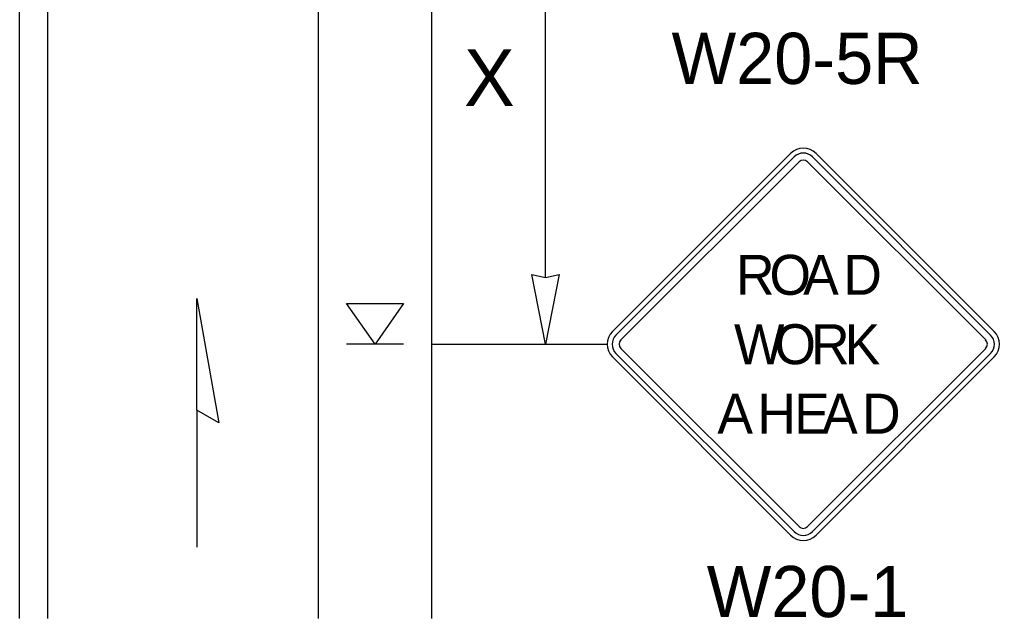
# Model space of a CAD drawing. Extents: x 99958 to 100176, y 99935 to 100011.
# Drawn here: x 100043.652 to 100045.03, y 99971.906 to 99972.748 of the extents above; entities that cross this region are included whole.
import ezdxf

# ---------------------------------------------------------------- set-up
doc = ezdxf.new("R2010")
doc.units = 0
for name, color, linetype in [('RD_ED_ShoulderPavedEdge', 7, 'Continuous'), ('RD_MK_LineDblYellowCenter', 7, 'Continuous'), ('RD_MK_LineEdgeWhite', 7, 'Continuous'), ('TR_SN_ConstructionSigns', 7, 'Continuous'), ('TR_WZ_PortableSignMountBlk-Org', 7, 'Continuous'), ('TR_WZ_WorkZoneDetails', 7, 'Continuous'), ('TR_WZ_WorkZoneTextCurrent', 7, 'Continuous')]:
    doc.layers.add(name, color=color, linetype=linetype)

msp = doc.modelspace()

# ---------------------------------------------------------------- linework, layer by layer
at = {"layer": 'RD_ED_ShoulderPavedEdge'}
msp.add_lwpolyline([(100044.2319, 99971.9059), (100044.2319, 99973.6724)], dxfattribs=at)
at = {"layer": 'RD_MK_LineDblYellowCenter'}
for p, q in [((100043.6519, 99971.9059), (100043.6519, 99973.5425)), ((100043.6919, 99971.9059), (100043.6919, 99973.5425))]:
    msp.add_line(p, q, dxfattribs=at)
at = {"layer": 'RD_MK_LineEdgeWhite'}
msp.add_line((100044.0719, 99973.6724), (100044.0719, 99971.9059), dxfattribs=at)
at = {"layer": 'TR_SN_ConstructionSigns'}
for p, q in [((100044.7366, 99972.5601), (100044.486, 99972.3095)), ((100044.7416, 99972.5551), (100044.491, 99972.3045)), ((100045.018, 99972.3045), (100044.7674, 99972.5551)), ((100045.023, 99972.3095), (100044.7724, 99972.5601)), ((100044.498, 99972.2976), (100044.7485, 99972.5481)), ((100044.7605, 99972.5481), (100045.0111, 99972.2976)), ((100044.491, 99972.2787), (100044.7416, 99972.0281)), ((100044.7485, 99972.0351), (100044.498, 99972.2856)), ((100045.0111, 99972.2856), (100044.7605, 99972.0351)), ((100044.7674, 99972.0281), (100045.018, 99972.2787)), ((100044.486, 99972.2737), (100044.7366, 99972.0231)), ((100044.7724, 99972.0231), (100045.023, 99972.2737))]:
    msp.add_line(p, q, dxfattribs=at)
for centre, radius, start, end in [((100044.7545, 99972.5422), 0.0253, 45, 135), ((100044.7545, 99972.5422), 0.0183, 45, 135), ((100044.7545, 99972.5422), 0.00844, 45, 135), ((100044.5039, 99972.2916), 0.0253, 135, 225), ((100044.5039, 99972.2916), 0.0183, 135, 225), ((100045.0051, 99972.2916), 0.0183, 315, 45), ((100045.0051, 99972.2916), 0.0253, 315, 45), ((100044.5039, 99972.2916), 0.00844, 135, 225), ((100045.0051, 99972.2916), 0.00844, 315, 45), ((100044.7545, 99972.041), 0.0183, 225, 315), ((100044.7545, 99972.041), 0.00844, 225, 315), ((100044.7545, 99972.041), 0.0253, 225, 315)]:
    msp.add_arc(centre, radius, start, end, dxfattribs=at)
at = {"layer": 'TR_WZ_PortableSignMountBlk-Org'}
msp.add_line((100044.1919, 99972.2916), (100044.1119, 99972.2916), dxfattribs=at)
msp.add_lwpolyline([(100044.152, 99972.2916), (100044.1119, 99972.3491), (100044.1919, 99972.3491)], close=True, dxfattribs=at)
at = {"layer": 'TR_WZ_WorkZoneDetails'}
for p, q in [((100044.3919, 99972.3853), (100044.3919, 99972.9479)), ((100044.2319, 99972.2916), (100044.4786, 99972.2916)), ((100043.9015, 99972.1988), (100043.9015, 99972.0059))]:
    msp.add_line(p, q, dxfattribs=at)
for points in [[(100044.3919, 99972.2916), (100044.3727, 99972.3899), (100044.3919, 99972.3853), (100044.4112, 99972.3899)], [(100043.9015, 99972.356), (100043.9323, 99972.181), (100043.9015, 99972.1988)]]:
    msp.add_lwpolyline(points, close=True, dxfattribs=at)

# ---------------------------------------------------------------- texts
at = {"layer": 'TR_SN_ConstructionSigns'}
for s, p in [('W20-5R', (100044.5692, 99972.6577)), ('W20-1', (100044.6187, 99971.9077))]:
    msp.add_text(s, height=0.072, rotation=360, dxfattribs=at).set_placement(p)
for s, p in [('R', (100044.6599, 99972.3611)), ('O', (100044.7069, 99972.3611)), ('A', (100044.7543, 99972.3611)), ('D', (100044.8108, 99972.3611)), ('W', (100044.657, 99972.2635)), ('O', (100044.7139, 99972.2635)), ('R', (100044.7654, 99972.2635)), ('K', (100044.8126, 99972.2635)), ('A', (100044.6336, 99972.1658)), ('H', (100044.6898, 99972.1658)), ('E', (100044.7416, 99972.1658)), ('A', (100044.7809, 99972.1658)), ('D', (100044.8372, 99972.1658))]:
    msp.add_text(s, height=0.0562, dxfattribs=at).set_placement(p)
at = {"layer": 'TR_WZ_WorkZoneTextCurrent'}
msp.add_text('X', height=0.08, dxfattribs=at).set_placement((100044.2772, 99972.6266))

doc.saveas('drawing.dxf')
